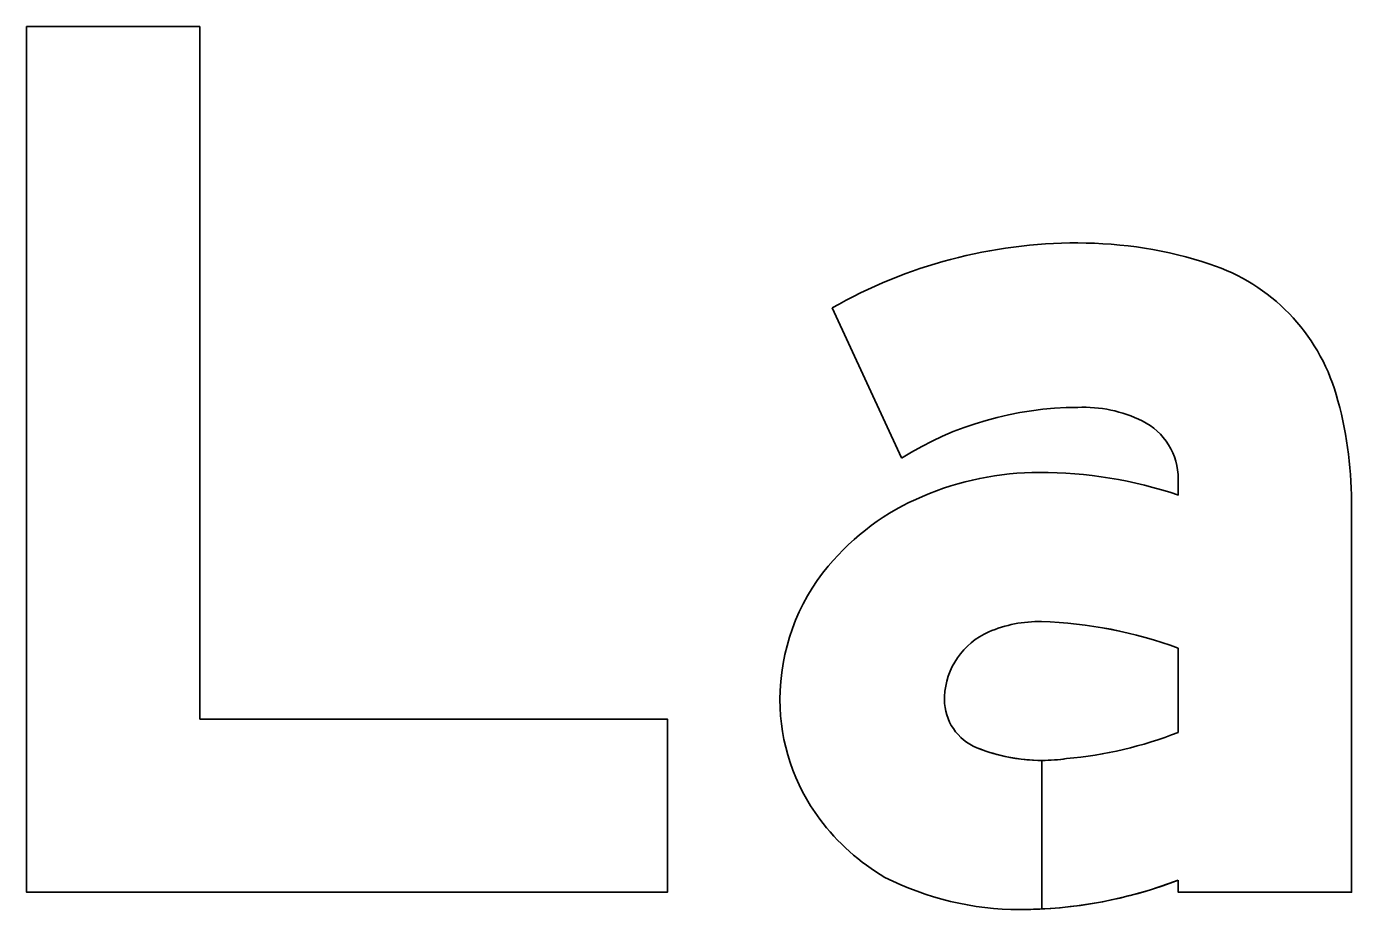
# Model space of a CAD drawing. Extents: x 2149961 to 2150220, y 145114 to 145240.
# Drawn here: x 2150201.642 to 2150203.682, y 145138.465 to 145139.825 of the extents above; entities that cross this region are included whole.
import ezdxf

# ---------------------------------------------------------------- set-up
doc = ezdxf.new("R2010")
doc.units = 0
for name, color, linetype in [('GSBWFILL', 7, 'Continuous'), ('GSCOLORFILL', 7, 'Continuous'), ('GSOUTLINE', 7, 'Continuous')]:
    doc.layers.add(name, color=color, linetype=linetype)

msp = doc.modelspace()

# ---------------------------------------------------------------- linework, layer by layer
at = {"layer": 'GSBWFILL'}
msp.add_lwpolyline([(2150201.9087, 145138.7583), (2150202.6287, 145138.7583), (2150202.6287, 145138.4916), (2150201.642, 145138.4916), (2150201.642, 145139.8249), (2150201.9087, 145139.8249)], close=True, dxfattribs=at)
for points in [[(2150202.8822, 145139.3915), (2150202.9893, 145139.1604)], [(2150203.4153, 145139.1279), (2150203.4153, 145139.1033)], [(2150203.4153, 145138.5103), (2150203.4153, 145138.4916), (2150203.682, 145138.4916), (2150203.682, 145139.0932)], [(2150203.4153, 145138.8673), (2150203.4153, 145138.7377)], [(2150203.2054, 145138.4658), (2150203.2054, 145138.6946)], [(2150203.2054, 145138.6946), (2150203.2054, 145138.4658)]]:
    msp.add_lwpolyline(points, dxfattribs=at)
for centre, radius, start, end in [((2150203.2605, 145138.7273), 0.7643, 90, 119.6631), ((2150203.2605, 145138.8389), 0.6527, 71.834, 90), ((2150203.3704, 145139.174), 0.3, 16.3165, 71.834), ((2150203.0944, 145139.0932), 0.5876, 0, 16.3165), ((2150203.2605, 145138.7273), 0.5109, 90, 122.0567), ((2150203.27, 145139.0365), 0.202, 63.6188, 92.7072), ((2150203.3153, 145139.1279), 0.1, 360, 63.6188), ((2150203.2015, 145138.681), 0.4572, 90, 113.1768), ((2150203.2015, 145138.465), 0.6732, 71.4755, 90), ((2150203.1701, 145138.749), 0.3823, 112.8774, 140.1871), ((2150203.1231, 145138.7882), 0.3211, 140.1871, 180), ((2150203.2002, 145138.7156), 0.1928, 88.6403, 113.408), ((2150203.1862, 145138.253), 0.6556, 69.5454, 88.375), ((2150203.1687, 145138.7885), 0.1133, 113.408, 177.7075), ((2150203.1089, 145138.7882), 0.3069, 180, 216.8494), ((2150203.176, 145138.7882), 0.1207, 177.7075, 180), ((2150203.1353, 145138.7882), 0.08, 180, 247.966), ((2150203.1898, 145139.3113), 0.6163, 274.983, 291.4646), ((2150203.2054, 145138.9613), 0.2667, 247.966, 270), ((2150203.2054, 145138.9613), 0.2667, 270.0143, 278.1886), ((2150203.1362, 145138.8086), 0.341, 216.8494, 239.6064), ((2150203.1711, 145138.9237), 0.4588, 243.1197, 270), ((2150203.1711, 145139.1455), 0.6806, 272.8914, 291.0305), ((2150203.1711, 145139.1455), 0.6806, 270, 272.8858)]:
    msp.add_arc(centre, radius, start, end, dxfattribs=at)
at = {"layer": 'GSCOLORFILL'}
msp.add_lwpolyline([(2150201.9087, 145138.7583), (2150202.6287, 145138.7583), (2150202.6287, 145138.4916), (2150201.642, 145138.4916), (2150201.642, 145139.8249), (2150201.9087, 145139.8249)], close=True, dxfattribs=at)
for points in [[(2150202.8822, 145139.3915), (2150202.9893, 145139.1604)], [(2150203.4153, 145139.1279), (2150203.4153, 145139.1033)], [(2150203.4153, 145138.5103), (2150203.4153, 145138.4916), (2150203.682, 145138.4916), (2150203.682, 145139.0932)], [(2150203.4153, 145138.8673), (2150203.4153, 145138.7377)], [(2150203.2054, 145138.4658), (2150203.2054, 145138.6946)], [(2150203.2054, 145138.6946), (2150203.2054, 145138.4658)]]:
    msp.add_lwpolyline(points, dxfattribs=at)
for centre, radius, start, end in [((2150203.2605, 145138.7273), 0.7643, 90, 119.6631), ((2150203.2605, 145138.8389), 0.6527, 71.834, 90), ((2150203.3704, 145139.174), 0.3, 16.3165, 71.834), ((2150203.0944, 145139.0932), 0.5876, 0, 16.3165), ((2150203.2605, 145138.7273), 0.5109, 90, 122.0567), ((2150203.27, 145139.0365), 0.202, 63.6188, 92.7072), ((2150203.3153, 145139.1279), 0.1, 360, 63.6188), ((2150203.2015, 145138.681), 0.4572, 90, 113.1768), ((2150203.2015, 145138.465), 0.6732, 71.4755, 90), ((2150203.1701, 145138.749), 0.3823, 112.8774, 140.1871), ((2150203.1231, 145138.7882), 0.3211, 140.1871, 180), ((2150203.2002, 145138.7156), 0.1928, 88.6403, 113.408), ((2150203.1862, 145138.253), 0.6556, 69.5454, 88.375), ((2150203.1687, 145138.7885), 0.1133, 113.408, 177.7075), ((2150203.1089, 145138.7882), 0.3069, 180, 216.8494), ((2150203.176, 145138.7882), 0.1207, 177.7075, 180), ((2150203.1353, 145138.7882), 0.08, 180, 247.966), ((2150203.1898, 145139.3113), 0.6163, 274.983, 291.4646), ((2150203.2054, 145138.9613), 0.2667, 247.966, 270), ((2150203.2054, 145138.9613), 0.2667, 270.0143, 278.1886), ((2150203.1362, 145138.8086), 0.341, 216.8494, 239.6064), ((2150203.1711, 145138.9237), 0.4588, 243.1197, 270), ((2150203.1711, 145139.1455), 0.6806, 272.8914, 291.0305), ((2150203.1711, 145139.1455), 0.6806, 270, 272.8858)]:
    msp.add_arc(centre, radius, start, end, dxfattribs=at)
at = {"layer": 'GSOUTLINE'}
msp.add_lwpolyline([(2150201.9087, 145138.7583), (2150202.6287, 145138.7583), (2150202.6287, 145138.4916), (2150201.642, 145138.4916), (2150201.642, 145139.8249), (2150201.9087, 145139.8249)], close=True, dxfattribs=at)
for points in [[(2150202.8822, 145139.3915), (2150202.9893, 145139.1604)], [(2150203.4153, 145139.1279), (2150203.4153, 145139.1033)], [(2150203.4153, 145138.5103), (2150203.4153, 145138.4916), (2150203.682, 145138.4916), (2150203.682, 145139.0932)], [(2150203.4153, 145138.7377), (2150203.4153, 145138.8673)]]:
    msp.add_lwpolyline(points, dxfattribs=at)
for centre, radius, start, end in [((2150203.2605, 145138.7273), 0.7643, 90, 119.6631), ((2150203.2605, 145138.8389), 0.6527, 71.834, 90), ((2150203.3704, 145139.174), 0.3, 16.3165, 71.834), ((2150203.0944, 145139.0932), 0.5876, 0, 16.3165), ((2150203.2605, 145138.7273), 0.5109, 90, 122.0567), ((2150203.27, 145139.0365), 0.202, 63.6188, 92.7072), ((2150203.3153, 145139.1279), 0.1, 360, 63.6188), ((2150203.2015, 145138.681), 0.4572, 90, 113.1768), ((2150203.2015, 145138.465), 0.6732, 71.4755, 90), ((2150203.1701, 145138.749), 0.3823, 112.8774, 140.1871), ((2150203.1231, 145138.7882), 0.3211, 140.1871, 180), ((2150203.2002, 145138.7156), 0.1928, 88.6475, 113.408), ((2150203.1862, 145138.253), 0.6556, 69.5454, 88.3729), ((2150203.2046, 145138.8983), 0.01, 88.3729, 88.6475), ((2150203.1687, 145138.7885), 0.1133, 113.408, 177.7075), ((2150203.1089, 145138.7882), 0.3069, 180, 216.8494), ((2150203.176, 145138.7882), 0.1207, 177.7075, 180), ((2150203.1353, 145138.7882), 0.08, 180, 247.966), ((2150203.1898, 145139.3113), 0.6163, 274.983, 291.4646), ((2150203.2054, 145138.9613), 0.2667, 247.966, 278.1886), ((2150203.1362, 145138.8086), 0.341, 216.8494, 239.6064), ((2150203.1711, 145138.9237), 0.4588, 243.1197, 270), ((2150203.1711, 145139.1455), 0.6806, 270, 291.0305)]:
    msp.add_arc(centre, radius, start, end, dxfattribs=at)

doc.saveas('drawing.dxf')
